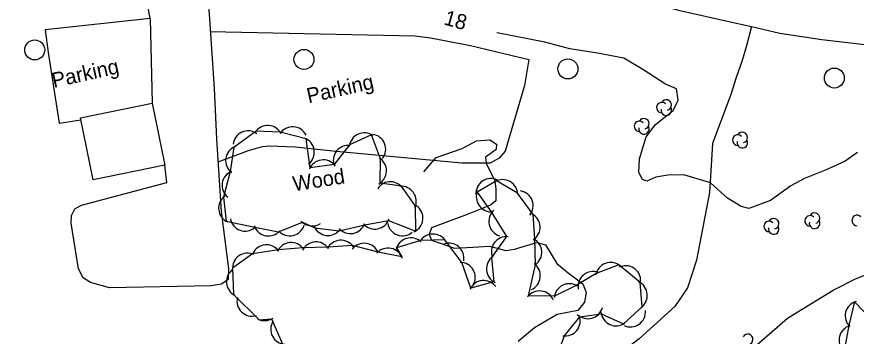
# Model space of a CAD drawing. Extents: x 643342 to 646936, y 5873857 to 5876103.
# Drawn here: x 645989.1 to 646157.1, y 5875489.7 to 5875553.5 of the extents above; entities that cross this region are included whole.
import ezdxf

# ---------------------------------------------------------------- set-up
doc = ezdxf.new("R2010")
doc.units = 0
for name, color, linetype in [('Niveau 19', 7, 'Continuous'), ('Niveau 2', 7, 'Continuous'), ('Niveau 21', 7, 'Continuous'), ('Niveau 22', 7, 'Continuous'), ('Niveau 31', 7, 'Continuous'), ('Niveau 36', 7, 'Continuous'), ('Niveau 44', 7, 'Continuous'), ('Niveau 52', 7, 'Continuous')]:
    doc.layers.add(name, color=color, linetype=linetype)

msp = doc.modelspace()

# ---------------------------------------------------------------- linework, layer by layer
at = {"layer": 'Niveau 19'}
for points in [[(646026.47, 5875571.82), (646026.76, 5875565.05), (646027.62, 5875553.17), (646028.6, 5875539.19), (646029.02, 5875529.14), (646029.94, 5875514.66), (646031.46, 5875503.19), (646031.35, 5875501.06), (646030.05, 5875500.1), (646027.98, 5875499.76), (646007.61, 5875499.35), (646003.84, 5875500.48), (646002.34, 5875501.37), (646001.43, 5875503.16), (645999.95, 5875512.28), (646000.01, 5875513.81), (646000.68, 5875515.18), (646002, 5875515.91), (646019.08, 5875520.43), (646018.67, 5875523.88)], [(646015.76, 5875553.21), (646015.5, 5875554.69), (646014.44, 5875561.03), (646013.36, 5875570.11)], [(646015.76, 5875553.21), (646016.13, 5875536.28)]]:
    msp.add_lwpolyline(points, dxfattribs=at)
at = {"layer": 'Niveau 2'}
for points in [[(646157.39, 5875526.44), (646154.89, 5875524.7), (646151.1, 5875522.95), (646146.73, 5875521.25), (646144.02, 5875519.79), (646139.91, 5875516.83), (646135.58, 5875515.25), (646134.07, 5875515.62), (646131.36, 5875517.27), (646127.96, 5875520.37), (646122.57, 5875521.96), (646119.41, 5875521.92), (646117, 5875521.49), (646115.21, 5875520.71), (646114.35, 5875521.03), (646113.61, 5875522.42), (646113.71, 5875525.13), (646115.03, 5875529.55), (646116.91, 5875532.04), (646120.46, 5875534.83), (646121.46, 5875536.87), (646121.15, 5875539.12), (646118.93, 5875540.06), (646114.38, 5875543.04), (646110.61, 5875545.27), (646105.28, 5875546.29), (646099.79, 5875547.17), (646094.78, 5875548.51), (646085.2, 5875550.37), (646085.17, 5875550.38)], [(646070.54, 5875522.58), (646073.04, 5875525.44), (646078.23, 5875527.22), (646081.11, 5875528.76), (646083.73, 5875528.98), (646085.06, 5875528.07), (646085, 5875527.06), (646082.89, 5875525.49), (646083.03, 5875524.27), (646084.77, 5875520.75), (646084.96, 5875519.12), (646084.93, 5875516.77), (646083.86, 5875515.89), (646079.19, 5875514.04), (646074.74, 5875512.39), (646072.1, 5875511.34), (646071.6, 5875510.06), (646072.08, 5875508.93), (646076.67, 5875507.3), (646080.34, 5875507.52), (646083.67, 5875507.7), (646086.99, 5875506.87), (646088.72, 5875507.12), (646093.15, 5875508.41), (646094.91, 5875507.95), (646097.2, 5875504.26), (646099.41, 5875502.37), (646102.36, 5875500.16), (646103.02, 5875498.47), (646102.71, 5875496.55), (646101.38, 5875494.82), (646097.24, 5875494.08), (646092.67, 5875491.36)], [(646136.67, 5875487.52), (646143.35, 5875493.35), (646148.34, 5875496.41), (646152.46, 5875498.91), (646156.96, 5875501.16), (646163.86, 5875503.89)], [(646092.67, 5875491.36), (646089.4, 5875488.66)]]:
    msp.add_lwpolyline(points, dxfattribs=at)
at = {"layer": 'Niveau 21'}
for points in [[(645988.91, 5875563.6), (645990.31, 5875564.69), (645993.61, 5875565.62), (646007.98, 5875569.15), (646013.36, 5875570.11), (646020.96, 5875571.47), (646026.48, 5875571.82), (646031.9, 5875572.16), (646042.55, 5875572.24), (646053.43, 5875571.29), (646063.57, 5875569.56), (646075.27, 5875567.52), (646092.11, 5875563.46), (646107.74, 5875558.68), (646121.51, 5875554.88), (646132.19, 5875552.5), (646136.14, 5875551.58)], [(646136.14, 5875551.58), (646141.8, 5875550.25), (646150.25, 5875549.04), (646160.57, 5875547.8), (646172.92, 5875547.24), (646183.58, 5875547.08), (646194.64, 5875547.67), (646202.17, 5875548.36), (646203.71, 5875548.63)]]:
    msp.add_lwpolyline(points, dxfattribs=at)
at = {"layer": 'Niveau 22'}
msp.add_lwpolyline([(646136.11, 5875551.59), (646135.14, 5875547.73), (646134.3, 5875544.83), (646133.05, 5875541.42), (646132.03, 5875538.02), (646128.34, 5875528.25), (646127.7, 5875518.44), (646125.14, 5875504.89), (646123.3, 5875499.41), (646120.79, 5875495.62), (646113.66, 5875489.21), (646107.39, 5875484.42), (646106.11, 5875483.75), (646103.18, 5875482.21), (646099.42, 5875481.22), (646093.94, 5875480.87), (646089.21, 5875480.13), (646081.71, 5875478.98), (646078.01, 5875479.53), (646075.46, 5875480.2)], dxfattribs=at)
at = {"layer": 'Niveau 31'}
msp.add_lwpolyline([(646016.13, 5875536.28), (646018.67, 5875523.88), (646004.36, 5875520.94), (646001.82, 5875533.35), (646016.13, 5875536.28)], dxfattribs=at)
at = {"layer": 'Niveau 36'}
for centre in [(645992.65, 5875546.92), (646046.55, 5875545.03), (646099.38, 5875543.13), (646152.72, 5875541.31)]:
    msp.add_circle(centre, 2, dxfattribs=at)
at = {"layer": 'Niveau 44'}
for points in [[(646068.92, 5875510.74), (646068.88, 5875515.71), (646066.07, 5875519.67), (646061.77, 5875520.29), (646061.9, 5875525.14), (646060.09, 5875529.96), (646055.67, 5875527.95), (646052.56, 5875524.06), (646047.76, 5875523.35), (646047, 5875529.13), (646041.8, 5875530.46), (646036.95, 5875530.72), (646032.48, 5875527.46), (646031.78, 5875522.66), (646030.44, 5875517.51), (646030.98, 5875512.69), (646036.71, 5875511.49), (646041.47, 5875510.55), (646046.22, 5875512.49), (646048.75, 5875511.35), (646053.57, 5875510.8), (646058.7, 5875511.96), (646063.47, 5875512.84), (646068.92, 5875510.74)], [(646096.86, 5875484.86), (646098.71, 5875489.77), (646101.74, 5875493.56), (646106.07, 5875494.17), (646110.49, 5875492.17), (646114.23, 5875495.61), (646113.83, 5875500.45), (646109.59, 5875503.96), (646105.04, 5875502.28), (646101.06, 5875499.86), (646096.7, 5875497.73), (646091.51, 5875497.81), (646092.87, 5875504), (646092.75, 5875509.17), (646092.44, 5875514.02), (646089.32, 5875518.32), (646085.12, 5875520.77), (646081.21, 5875518.5), (646084.03, 5875514.55), (646087.11, 5875509.62), (646084.12, 5875505.42), (646084.53, 5875500.59), (646079.92, 5875499.34), (646078.14, 5875504.44), (646074.77, 5875508.95), (646069.92, 5875508.87), (646065.07, 5875507.35), (646066.13, 5875505.56), (646061.38, 5875506.54), (646056.25, 5875507.82), (646051.41, 5875507.5), (646046.26, 5875507.4), (646041.42, 5875506.97), (646036.21, 5875506.15), (646032.25, 5875503.34), (646032.44, 5875498.04), (646037.58, 5875493), (646040.02, 5875493.17), (646042.31, 5875487.97)], [(646160.58, 5875492.67), (646156.76, 5875496.56), (646155.59, 5875491.85), (646154.72, 5875486.79)]]:
    msp.add_lwpolyline(points, dxfattribs=at)
for centre, radius, start, end in [((646118.17, 5875535.39), 1.05, 44.1154, 269.804), ((646119.07, 5875535.92), 1.05, 282.2692, 149.7263), ((646119.07, 5875534.87), 1.05, 166.9369, 29.6212), ((646113.7, 5875531.65), 1.05, 44.1154, 269.804), ((646114.6, 5875532.18), 1.05, 282.2692, 149.7263), ((646039.28, 5875528.83), 3, 26.9278, 146.9058), ((646039.28, 5875528.83), 3, 26.9278, 146.9058), ((646039.28, 5875528.83), 3, 26.9278, 146.9058), ((646044.28, 5875528.56), 3, 26.9278, 146.9058), ((646044.28, 5875528.56), 3, 26.9278, 146.9058), ((646044.28, 5875528.56), 3, 26.9278, 146.9058), ((646114.6, 5875531.13), 1.05, 166.9369, 29.6212), ((646035.34, 5875527.75), 3, 54.0667, 174.0446), ((646035.34, 5875527.75), 3, 54.0667, 174.0446), ((646035.34, 5875527.75), 3, 54.0667, 174.0446), ((646058.61, 5875527.35), 3, 54.4045, 174.3825), ((646058.61, 5875527.35), 3, 54.4045, 174.3825), ((646058.61, 5875527.35), 3, 54.4045, 174.3825), ((646059.91, 5875527.08), 3, 322.0269, 82.0048), ((646059.91, 5875527.08), 3, 322.0269, 82.0048), ((646059.91, 5875527.08), 3, 322.0269, 82.0048), ((646133.4, 5875528.9), 1.05, 44.1154, 269.804), ((646134.3, 5875529.43), 1.05, 282.2692, 149.7263), ((646045.61, 5875526.47), 3, 308.4037, 68.3817), ((646045.61, 5875526.47), 3, 308.4037, 68.3817), ((646045.61, 5875526.47), 3, 308.4037, 68.3817), ((646055.41, 5875524.85), 3, 82.7449, 202.7228), ((646055.41, 5875524.85), 3, 82.7449, 202.7228), ((646055.41, 5875524.85), 3, 82.7449, 202.7228), ((646134.3, 5875528.38), 1.05, 166.9369, 29.6212), ((646033.87, 5875524.8), 3, 111.6585, 231.6364), ((646033.87, 5875524.8), 3, 111.6585, 231.6364), ((646033.87, 5875524.8), 3, 111.6585, 231.6364), ((646050.42, 5875521.96), 3, 38.4001, 158.378), ((646050.42, 5875521.96), 3, 38.4001, 158.378), ((646050.42, 5875521.96), 3, 38.4001, 158.378), ((646060.07, 5875522.76), 3, 298.489, 58.467), ((646060.07, 5875522.76), 3, 298.489, 58.467), ((646060.07, 5875522.76), 3, 298.489, 58.467), ((646033.15, 5875519.86), 3, 111.6585, 231.6364), ((646033.15, 5875519.86), 3, 111.6585, 231.6364), ((646033.15, 5875519.86), 3, 111.6585, 231.6364), ((646083.97, 5875518.23), 3, 64.1315, 184.1094), ((646083.97, 5875518.23), 3, 64.1315, 184.1094), ((646083.97, 5875518.23), 3, 64.1315, 184.1094), ((646086.33, 5875518.02), 3, 359.7322, 119.7102), ((646086.33, 5875518.02), 3, 359.7322, 119.7102), ((646086.33, 5875518.02), 3, 359.7322, 119.7102), ((646063.85, 5875517.59), 3, 27.961, 147.9389), ((646063.85, 5875517.59), 3, 27.961, 147.9389), ((646063.85, 5875517.59), 3, 27.961, 147.9389), ((646066.04, 5875516.67), 3, 335.3417, 95.3196), ((646066.04, 5875516.67), 3, 335.3417, 95.3196), ((646066.04, 5875516.67), 3, 335.3417, 95.3196), ((646032.46, 5875515.3), 3, 126.4187, 246.3967), ((646032.46, 5875515.3), 3, 126.4187, 246.3967), ((646032.46, 5875515.3), 3, 126.4187, 246.3967), ((646084.05, 5875517.55), 3, 155.513, 275.4909), ((646084.05, 5875517.55), 3, 155.513, 275.4909), ((646084.05, 5875517.55), 3, 155.513, 275.4909), ((646089.43, 5875515.78), 3, 320.7616, 80.7396), ((646089.43, 5875515.78), 3, 320.7616, 80.7396), ((646089.43, 5875515.78), 3, 320.7616, 80.7396), ((646067.36, 5875513.31), 3, 295.1569, 55.1348), ((646067.36, 5875513.31), 3, 295.1569, 55.1348), ((646067.36, 5875513.31), 3, 295.1569, 55.1348), ((646086.56, 5875512.66), 3, 132.784, 252.7619), ((646086.56, 5875512.66), 3, 132.784, 252.7619), ((646086.56, 5875512.66), 3, 132.784, 252.7619), ((646148.76, 5875513.3), 1.05, 282.2692, 149.7263), ((646034.76, 5875513.73), 3, 190.3393, 310.3172), ((646034.76, 5875513.73), 3, 190.3393, 310.3172), ((646034.76, 5875513.73), 3, 190.3393, 310.3172), ((646048.2, 5875514.75), 3, 222.915, 303.957), ((646048.2, 5875514.75), 3, 222.915, 303.957), ((646048.2, 5875514.75), 3, 222.915, 303.957), ((646060.76, 5875514.13), 3, 220.5164, 340.4943), ((646060.76, 5875514.13), 3, 220.5164, 340.4943), ((646060.76, 5875514.13), 3, 220.5164, 340.4943), ((646090.83, 5875511.48), 3, 303.7085, 63.6864), ((646090.83, 5875511.48), 3, 303.7085, 63.6864), ((646090.83, 5875511.48), 3, 303.7085, 63.6864), ((646139.68, 5875511.66), 1.05, 44.1154, 269.804), ((646140.58, 5875512.19), 1.05, 282.2692, 149.7263), ((646147.86, 5875512.77), 1.05, 44.1154, 269.804), ((646148.76, 5875512.25), 1.05, 166.9369, 29.6212), ((646157.29, 5875512.85), 1.05, 44.1154, 269.804), ((646039.43, 5875512.75), 3, 198.8508, 318.8288), ((646039.43, 5875512.75), 3, 198.8508, 318.8288), ((646039.43, 5875512.75), 3, 198.8508, 318.8288), ((646043.7, 5875512.78), 3, 222.915, 342.8929), ((646043.7, 5875512.78), 3, 222.915, 342.8929), ((646043.7, 5875512.78), 3, 222.915, 342.8929), ((646051.36, 5875512.83), 3, 203.511, 323.4889), ((646051.36, 5875512.83), 3, 203.511, 323.4889), ((646051.36, 5875512.83), 3, 203.511, 323.4889), ((646055.85, 5875513.22), 3, 220.5164, 340.4943), ((646055.85, 5875513.22), 3, 220.5164, 340.4943), ((646055.85, 5875513.22), 3, 220.5164, 340.4943), ((646066.26, 5875512.78), 3, 190.6473, 310.6253), ((646066.26, 5875512.78), 3, 190.6473, 310.6253), ((646066.26, 5875512.78), 3, 190.6473, 310.6253), ((646140.58, 5875511.14), 1.05, 166.9369, 29.6212), ((646067.91, 5875506.38), 3, 47.031, 167.0089), ((646067.91, 5875506.38), 3, 47.031, 167.0089), ((646067.91, 5875506.38), 3, 47.031, 167.0089), ((646072.37, 5875507.14), 3, 30.8996, 150.8776), ((646072.37, 5875507.14), 3, 30.8996, 150.8776), ((646072.37, 5875507.14), 3, 30.8996, 150.8776), ((646087.06, 5875506.62), 3, 83.0106, 202.9886), ((646087.06, 5875506.62), 3, 83.0106, 202.9886), ((646087.06, 5875506.62), 3, 83.0106, 202.9886), ((646091.16, 5875506.49), 3, 303.7085, 63.6864), ((646091.16, 5875506.49), 3, 303.7085, 63.6864), ((646091.16, 5875506.49), 3, 303.7085, 63.6864), ((646039.01, 5875504.99), 3, 35.0605, 155.0385), ((646039.01, 5875504.99), 3, 35.0605, 155.0385), ((646039.01, 5875504.99), 3, 35.0605, 155.0385), ((646043.99, 5875505.43), 3, 35.0605, 155.0385), ((646043.99, 5875505.43), 3, 35.0605, 155.0385), ((646043.99, 5875505.43), 3, 35.0605, 155.0385), ((646048.96, 5875505.57), 3, 33.8087, 153.7867), ((646048.96, 5875505.57), 3, 33.8087, 153.7867), ((646048.96, 5875505.57), 3, 33.8087, 153.7867), ((646053.94, 5875505.9), 3, 33.8087, 153.7867), ((646053.94, 5875505.9), 3, 33.8087, 153.7867), ((646053.94, 5875505.9), 3, 33.8087, 153.7867), ((646058.61, 5875505.3), 3, 22.6965, 142.6744), ((646058.61, 5875505.3), 3, 22.6965, 142.6744), ((646058.61, 5875505.3), 3, 22.6965, 142.6744), ((646075.58, 5875505.32), 3, 349.9388, 109.9168), ((646075.58, 5875505.32), 3, 349.9388, 109.9168), ((646075.58, 5875505.32), 3, 349.9388, 109.9168), ((646035.25, 5875503.31), 3, 65.4415, 185.4194), ((646035.25, 5875503.31), 3, 65.4415, 185.4194), ((646035.25, 5875503.31), 3, 65.4415, 185.4194), ((646063.4, 5875504.32), 3, 18.329, 138.307), ((646063.4, 5875504.32), 3, 18.329, 138.307), ((646063.4, 5875504.32), 3, 18.329, 138.307), ((646077.83, 5875501.46), 3, 329.9735, 89.9515), ((646077.83, 5875501.46), 3, 329.9735, 89.9515), ((646077.83, 5875501.46), 3, 329.9735, 89.9515), ((646086.08, 5875503.15), 3, 124.7837, 244.7616), ((646086.08, 5875503.15), 3, 124.7837, 244.7616), ((646086.08, 5875503.15), 3, 124.7837, 244.7616), ((646090.86, 5875501.77), 3, 293.9577, 53.9356), ((646090.86, 5875501.77), 3, 293.9577, 53.9356), ((646090.86, 5875501.77), 3, 293.9577, 53.9356), ((646107.93, 5875501.46), 3, 50.243, 170.221), ((646107.93, 5875501.46), 3, 50.243, 170.221), ((646107.93, 5875501.46), 3, 50.243, 170.221), ((646034.02, 5875500.59), 3, 124.3088, 244.2867), ((646034.02, 5875500.59), 3, 124.3088, 244.2867), ((646034.02, 5875500.59), 3, 124.3088, 244.2867), ((646104.42, 5875499.66), 3, 70.346, 190.3239), ((646104.42, 5875499.66), 3, 70.346, 190.3239), ((646104.42, 5875499.66), 3, 70.346, 190.3239), ((646110.95, 5875500.8), 3, 356.7053, 116.6832), ((646110.95, 5875500.8), 3, 356.7053, 116.6832), ((646110.95, 5875500.8), 3, 356.7053, 116.6832), ((646082.53, 5875497.85), 3, 36.1057, 156.0836), ((646082.53, 5875497.85), 3, 36.1057, 156.0836), ((646082.53, 5875497.85), 3, 36.1057, 156.0836), ((646099.66, 5875497.21), 3, 56.0334, 176.0113), ((646099.66, 5875497.21), 3, 56.0334, 176.0113), ((646099.66, 5875497.21), 3, 56.0334, 176.0113), ((646112.27, 5875497.88), 3, 304.8093, 64.7872), ((646112.27, 5875497.88), 3, 304.8093, 64.7872), ((646112.27, 5875497.88), 3, 304.8093, 64.7872), ((646036.13, 5875496.73), 3, 166.0199, 285.9978), ((646036.13, 5875496.73), 3, 166.0199, 285.9978), ((646036.13, 5875496.73), 3, 166.0199, 285.9978), ((646093.71, 5875495.77), 3, 23.1851, 143.163), ((646093.71, 5875495.77), 3, 23.1851, 143.163), ((646093.71, 5875495.77), 3, 23.1851, 143.163), ((646157.89, 5875493.78), 3, 105.9744, 225.9524), ((646157.89, 5875493.78), 3, 105.9744, 225.9524), ((646157.89, 5875493.78), 3, 105.9744, 225.9524), ((646103.38, 5875496.2), 3, 225.2323, 345.2102), ((646103.38, 5875496.2), 3, 225.2323, 345.2102), ((646103.38, 5875496.2), 3, 225.2323, 345.2102), ((646109.01, 5875494.78), 3, 185.662, 305.6399), ((646109.01, 5875494.78), 3, 185.662, 305.6399), ((646109.01, 5875494.78), 3, 185.662, 305.6399), ((646111.9, 5875494.56), 3, 245.0787, 5.0566), ((646111.9, 5875494.56), 3, 245.0787, 5.0566), ((646111.9, 5875494.56), 3, 245.0787, 5.0566), ((646038.61, 5875495.82), 3, 244.0927, 304.0958), ((646038.61, 5875495.82), 3, 244.0927, 304.0958), ((646038.61, 5875495.82), 3, 244.0927, 304.0958), ((646042.88, 5875491.1), 3, 147.537, 267.515), ((646042.88, 5875491.1), 3, 147.537, 267.515), ((646042.88, 5875491.1), 3, 147.537, 267.515), ((646098.84, 5875492.76), 3, 261.378, 21.356), ((646098.84, 5875492.76), 3, 261.378, 21.356), ((646098.84, 5875492.76), 3, 261.378, 21.356), ((646156.67, 5875488.93), 3, 105.9744, 225.9524), ((646156.67, 5875488.93), 3, 105.9744, 225.9524), ((646156.67, 5875488.93), 3, 105.9744, 225.9524), ((646135.38, 5875489.09), 1.05, 282.2692, 149.7263)]:
    msp.add_arc(centre, radius, start, end, dxfattribs=at)
at = {"layer": 'Niveau 52'}
for points in [[(646015.76, 5875553.21), (645994.72, 5875550.94), (645995.34, 5875546.39), (645997.55, 5875532.27), (646001.9, 5875532.93)], [(646027.8, 5875550.58), (646068.73, 5875549.75), (646071.87, 5875549.36), (646079.9, 5875547.81), (646091.53, 5875545.01), (646090.71, 5875539.83), (646086.85, 5875526.67), (646085.65, 5875525.31), (646083.82, 5875524.3), (646083.03, 5875524.27), (646078.17, 5875524.27), (646053.02, 5875526.66), (646044.78, 5875527.47), (646039.64, 5875527.7), (646038.2, 5875527.58), (646035.35, 5875526.78), (646029.32, 5875524.51)]]:
    msp.add_lwpolyline(points, dxfattribs=at)

# ---------------------------------------------------------------- texts
at = {"layer": 'Niveau 2'}
msp.add_text('18', height=3, rotation=344.2046, dxfattribs=at).set_placement((646074.37, 5875552.06))
at = {"layer": 'Niveau 44'}
msp.add_text('Wood', height=3, rotation=8.9405, dxfattribs=at).set_placement((646044.55, 5875518.66))
at = {"layer": 'Niveau 52'}
for p in [(645996.45, 5875539.33), (646047.46, 5875536.26)]:
    msp.add_text('Parking', height=3, rotation=12.5588, dxfattribs=at).set_placement(p)

doc.saveas('drawing.dxf')
